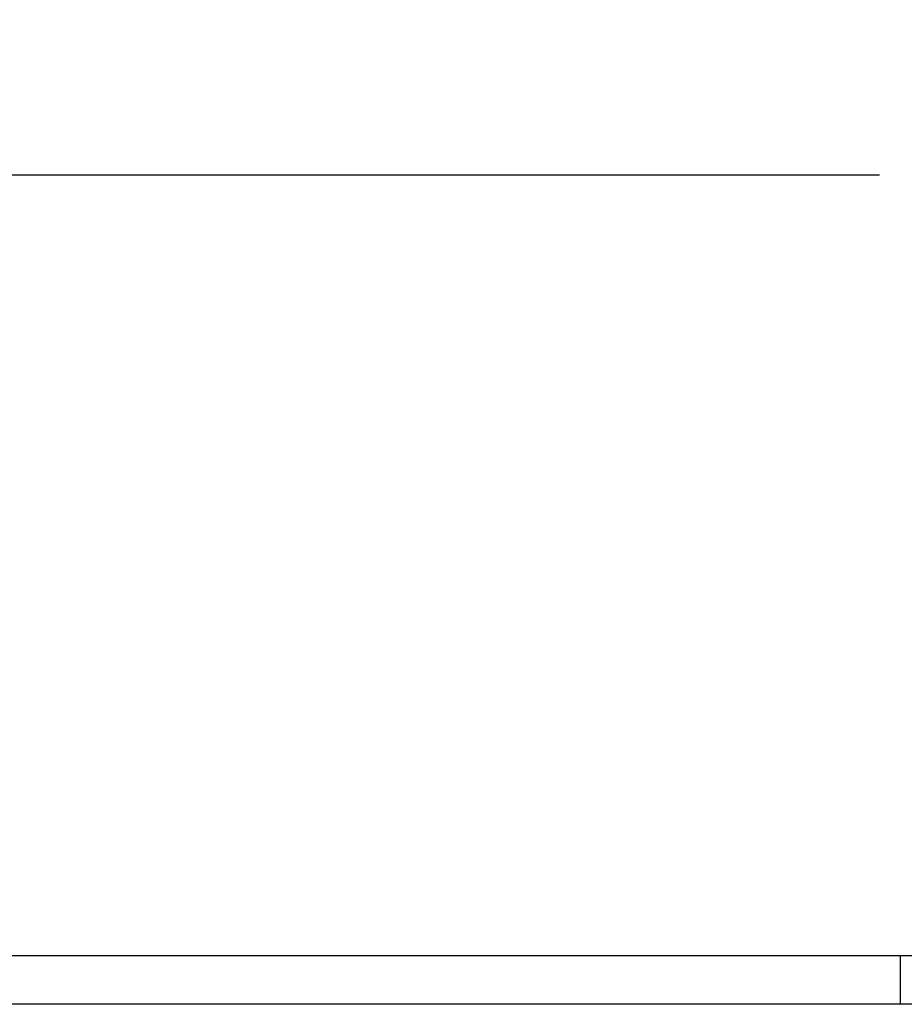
# Model space of a CAD drawing. Header units: inches. Extents: x 24 to 1128, y -69 to 748.
# Tile 606 of 656: x 582 to 605, y 686 to 712. Entities that reach past the tile are written whole.
import ezdxf

# ---------------------------------------------------------------- set-up
doc = ezdxf.new("R2010")
doc.units = ezdxf.units.IN
doc.header["$LTSCALE"] = 32
doc.header["$MEASUREMENT"] = 0
doc.layers.add('Dimension (ANSI)', color=7, linetype='Continuous', lineweight=25)
doc.layers.add('Visible (ANSI)', color=7, linetype='Continuous', lineweight=30)
doc.styles.add('Note Text (ANSI)', font='tahoma.ttf')
doc.dimstyles.new('SB Fraction-16 (ANSI)', dxfattribs={"dimscale": 32, "dimtxt": 0.125, "dimasz": 0.098425, "dimexe": 0.125, "dimexo": 0.0625, "dimgap": 0.031496, "dimtad": 0, "dimtih": 1, "dimtoh": 1, "dimdec": 4, "dimrnd": 1e-08, "dimzin": 0, "dimdsep": 46, "dimlunit": 5, "dimtxsty": 'Note Text (ANSI)', "dimcen": 0.09, "dimdle": 0.393701, "dimclrd": 256, "dimclre": 256, "dimclrt": 256, "dimadec": 0, "dimazin": 3, "dimtfac": 0.96, "dimtofl": 0, "dimtmove": 0, "dimatfit": 3, "dimfxl": 1, "dimfrac": 2, "dimtolj": 1, "dimtzin": 12, "dimlwd": -1, "dimlwe": -1, "dimarcsym": 0})

# ---------------------------------------------------------------- blocks, each defined once
blk = doc.blocks.new('*D17')
at = {"layer": 'Defpoints', "color": 0, "transparency": 16777216}
for p in [(725.281, 707.826), (496.281, 687.669), (725.281, 687.669)]:
    blk.add_point(p, dxfattribs=at)
at = {"layer": 'Dimension (ANSI)', "transparency": 16777216}
for p, q in [((496.281, 689.669), (496.281, 711.826)), ((725.281, 689.669), (725.281, 711.826)), ((499.43, 707.826), (604.341, 707.826)), ((722.131, 707.826), (614.846, 707.826))]:
    blk.add_line(p, q, dxfattribs=at)
for points in [[(499.43, 708.351), (499.43, 707.301), (496.281, 707.826)], [(722.131, 708.351), (722.131, 707.301), (725.281, 707.826)]]:
    blk.add_solid(points, dxfattribs=at)
at = {"layer": 'Dimension (ANSI)', "transparency": 16777216, "insert": (605.349, 709.907), "char_height": 4, "attachment_point": 1, "style": 'Note Text (ANSI)'}
blk.add_mtext('\\A1;229', dxfattribs=at)

msp = doc.modelspace()

# ---------------------------------------------------------------- linework, layer by layer
at = {"layer": 'Visible (ANSI)'}
for p, q in [((604.87438, 687.66853), (572.28063, 687.66853)), ((604.87438, 687.66853), (604.87438, 686.41853)), ((608.87438, 687.66853), (604.87438, 687.66853)), ((643.90095, 686.41853), (569.53063, 686.41853))]:
    msp.add_line(p, q, dxfattribs=at)

# ---------------------------------------------------------------- dimensions: what is measured, and where the dimension line sits
at = {"layer": 'Dimension (ANSI)'}
dim = msp.add_linear_dim(base=(725.28063, 707.82601), p1=(496.28063, 687.66853), p2=(725.28063, 687.66853), dimstyle='SB Fraction-16 (ANSI)', override={"dimgap": 0.031496, "dimtih": 0, "dimtoh": 0, "dimdec": 4, "dimtol": 0, "dimlim": 0, "dimtp": 0, "dimtm": 0, "dimtdec": 2, "dimatfit": 1}, dxfattribs=at)
dim.commit()
dim.dimension.update_dxf_attribs({"geometry": '*D17', "text_midpoint": (609.59332, 707.82601), "dimtype": 160})

doc.saveas('drawing.dxf')
